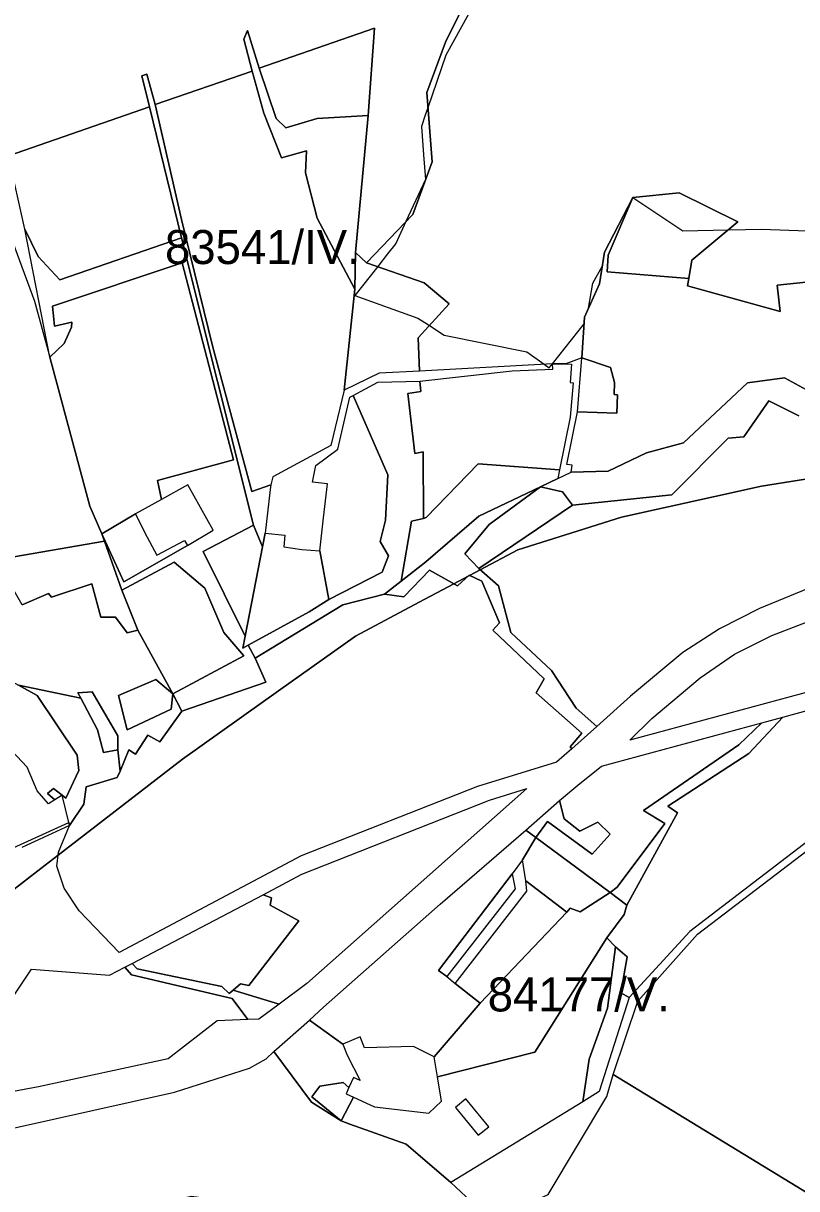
# Model space of a CAD drawing. Extents: x -477304 to -465429, y -1159113 to -1149210.
# Drawn here: x -466202 to -465861, y -1152836 to -1152322 of the extents above; entities that cross this region are included whole.
import ezdxf

# ---------------------------------------------------------------- set-up
doc = ezdxf.new("R2010")
doc.units = 0
for name, color, linetype in [('BPEJ_s', 7, 'Continuous'), ('PUPFL_s', 7, 'Continuous'), ('trav_porost_s', 7, 'Continuous'), ('voda_s', 7, 'Continuous'), ('zahrada_s', 7, 'Continuous')]:
    doc.layers.add(name, color=color, linetype=linetype)

msp = doc.modelspace()

# ---------------------------------------------------------------- linework, layer by layer
at = {"layer": 'BPEJ_s'}
for points in [[(-466002.44, -1152312.09), (-466015.55, -1152335.74), (-466023.51, -1152358.96), (-466024.64, -1152362.27), (-466026.34, -1152367.23), (-466025.38, -1152379.73), (-466024.55, -1152390.62), (-466033.15, -1152409.18), (-466037.66, -1152418.9), (-466041.24, -1152423.46), (-466045.63, -1152429.05), (-466055.65, -1152441.78), (-466027.89, -1152451.81), (-466024.83, -1152453.77), (-466022.83, -1152455.06), (-466016.32, -1152459.26), (-465979.82, -1152466.72), (-465972.26, -1152472.09), (-465970.05, -1152473.66), (-465968.63, -1152471.89), (-465954.59, -1152454.34), (-465954.4, -1152451.42), (-465952.63, -1152447.39), (-465950.77, -1152436.38), (-465946.58, -1152428.69), (-465945.57, -1152422.66), (-465933.13, -1152398.64), (-465911.09, -1152413.32), (-465891.06, -1152412.89), (-465883.51, -1152412.73), (-465876.35, -1152412.58), (-465828.08, -1152414.37)], [(-466002.44, -1152312.09), (-466015.55, -1152335.74), (-466023.51, -1152358.96), (-466024.64, -1152362.27), (-466026.34, -1152367.23), (-466025.38, -1152379.73), (-466024.55, -1152390.62), (-466033.15, -1152409.18), (-466037.66, -1152418.9), (-466041.24, -1152423.46), (-466045.63, -1152429.05), (-466055.65, -1152441.78), (-466027.89, -1152451.81), (-466024.83, -1152453.77), (-466022.83, -1152455.06), (-466016.32, -1152459.26), (-465979.82, -1152466.72), (-465972.26, -1152472.09), (-465970.05, -1152473.66), (-465968.63, -1152471.89), (-465954.59, -1152454.34), (-465954.4, -1152451.42), (-465952.63, -1152447.39), (-465950.77, -1152436.38), (-465946.58, -1152428.69), (-465945.57, -1152422.66), (-465933.13, -1152398.64), (-465911.09, -1152413.32), (-465891.06, -1152412.89), (-465883.51, -1152412.73), (-465876.35, -1152412.58), (-465828.08, -1152414.37)], [(-465843.26, -1152520.54), (-465876.35, -1152525.89), (-465938.19, -1152539.6), (-465962.83, -1152547.33), (-465983.91, -1152553.95), (-466000.38, -1152562.74), (-466005.09, -1152565.25), (-466005.71, -1152565.58), (-466012.09, -1152568.98), (-466027.31, -1152577.1), (-466055.41, -1152592.09), (-466089.33, -1152616.17), (-466131.74, -1152646.27), (-466158.2, -1152666.72), (-466186.53, -1152688.61), (-466194.15, -1152694.49), (-466208.6, -1152705.66)], [(-466208.6, -1152705.66), (-466194.15, -1152694.49), (-466186.53, -1152688.61), (-466158.2, -1152666.72), (-466131.74, -1152646.27), (-466089.33, -1152616.17), (-466055.41, -1152592.09), (-466027.31, -1152577.1), (-466012.09, -1152568.98), (-466005.71, -1152565.58), (-466005.09, -1152565.25), (-466000.38, -1152562.74), (-465983.91, -1152553.95), (-465962.83, -1152547.33), (-465938.19, -1152539.6), (-465876.35, -1152525.89), (-465843.26, -1152520.54)]]:
    msp.add_lwpolyline(points, dxfattribs=at)
at = {"layer": 'PUPFL_s'}
for points in [[(-466000.17, -1152298.42), (-466015.71, -1152330.07), (-466024.03, -1152352.29), (-466021.65, -1152382.8), (-466030.2, -1152406.1), (-466050.52, -1152427.32), (-466055.47, -1152422.78), (-466049.9, -1152362.44), (-466047.05, -1152323.9), (-466097.89, -1152341.52), (-466103.07, -1152324.97), (-466104.68, -1152328.72), (-466100.95, -1152342.84), (-466143.75, -1152357.61), (-466147.34, -1152344.24), (-466149.56, -1152344.94), (-466146.18, -1152358.65), (-466208.35, -1152380.17), (-466212.14, -1152363.37), (-466217.75, -1152333.11), (-466227.06, -1152293.82)], [(-465841.17, -1152434.35), (-465869.57, -1152437.29), (-465868.13, -1152448.84), (-465909.07, -1152437.49), (-465908.46, -1152434.34), (-465907.06, -1152426.21), (-465886.78, -1152409.33), (-465912.75, -1152396.53), (-465933.13, -1152398.64), (-465945.57, -1152422.66), (-465947.9, -1152436.61), (-465954.4, -1152451.42), (-465955.58, -1152469.3), (-465962.72, -1152471.9), (-465968.49, -1152471.88), (-466027.15, -1152475.11), (-466027.74, -1152460.46), (-466014.07, -1152445.44), (-466025.15, -1152436.28), (-466050.52, -1152427.32), (-466030.2, -1152406.1), (-466021.65, -1152382.8), (-466024.03, -1152352.29), (-466015.71, -1152330.07), (-466000.17, -1152298.42)], [(-465859.94, -1152494.84), (-465873.22, -1152488.24), (-465884.22, -1152504.21), (-465891.06, -1152504.71), (-465915.88, -1152529.72), (-465959.71, -1152534.34), (-465964.16, -1152528.36), (-465973.8, -1152526.21), (-465966.24, -1152522.59), (-465960.27, -1152519.73), (-465944.03, -1152519.24), (-465927.1, -1152511.19), (-465910.76, -1152506.77), (-465882.53, -1152480.28), (-465866.33, -1152478.13), (-465827.52, -1152499.36)]]:
    msp.add_lwpolyline(points, dxfattribs=at)
for points in [[(-466077.02, -1152378.04), (-466088.01, -1152381.06), (-466095.85, -1152361.33), (-466100.95, -1152342.84), (-466104.68, -1152328.72), (-466103.07, -1152324.97), (-466097.89, -1152341.52), (-466090.45, -1152363.76), (-466086.18, -1152367.77), (-466072.24, -1152363.76), (-466049.9, -1152362.44), (-466055.47, -1152422.78), (-466055.69, -1152439), (-466072.32, -1152407.68), (-466077.52, -1152387.7)], [(-466097.89, -1152341.52), (-466047.05, -1152323.9), (-466049.9, -1152362.44), (-466072.24, -1152363.76), (-466086.18, -1152367.77), (-466090.45, -1152363.76)], [(-465908.46, -1152434.34), (-465944.41, -1152431.37), (-465943.95, -1152424.08), (-465933.13, -1152398.64), (-465912.75, -1152396.53), (-465886.78, -1152409.33), (-465907.06, -1152426.21)], [(-466027.15, -1152475.11), (-466044.99, -1152476.1), (-466060.48, -1152483.49), (-466055.69, -1152439), (-466055.47, -1152422.78), (-466050.52, -1152427.32), (-466025.15, -1152436.28), (-466014.07, -1152445.44), (-466027.74, -1152460.46)], [(-465960.79, -1152640.82), (-465955.68, -1152634.88), (-465975.74, -1152617.01), (-465972.22, -1152610.86), (-465994.84, -1152589.39), (-465992, -1152586.26), (-465999.73, -1152567.81), (-466005.26, -1152565.17), (-466010.46, -1152569.91), (-466022.73, -1152562.9), (-466034.04, -1152574.74), (-466042.7, -1152573.51), (-466035.35, -1152567.78), (-466024.36, -1152559.23), (-466001.01, -1152539.21), (-465973.8, -1152526.21), (-465996.51, -1152542.88), (-466007.17, -1152555.8), (-466001.02, -1152562.16), (-465992.37, -1152569.91), (-465986.95, -1152590.43), (-465969.02, -1152607.18), (-465958.11, -1152623.81), (-465949.06, -1152631.89), (-465960.06, -1152641.73)], [(-465959.71, -1152534.34), (-466001.02, -1152562.16), (-466007.17, -1152555.8), (-465996.51, -1152542.88), (-465973.8, -1152526.21), (-465964.16, -1152528.36)], [(-465688.87, -1152725.33), (-465700.39, -1152781.72), (-465694.45, -1152808.35), (-465666.19, -1152879.22), (-465632.2, -1152943.72), (-465613.93, -1152985.76), (-465724.48, -1152918.21), (-465835.1, -1152850.63), (-465941.88, -1152785.39), (-465930.89, -1152753.07), (-465904.66, -1152723.45), (-465830.34, -1152666.73), (-465773.71, -1152640.86), (-465715.6, -1152618.06), (-465671.93, -1152583.34), (-465656.02, -1152570.93), (-465642.64, -1152565.78), (-465644.79, -1152586.83), (-465673.75, -1152674.32)], [(-465866.99, -1152627.79), (-465837.57, -1152619.69), (-465765.68, -1152600.58), (-465747.16, -1152595.82), (-465692.49, -1152581.47), (-465662.9, -1152572.65), (-465717.32, -1152615.97), (-465763.14, -1152633.92), (-465782.25, -1152641.6), (-465832.18, -1152664.33), (-465908.04, -1152722.41), (-465934.75, -1152751.43), (-465938.39, -1152749.35), (-465935.65, -1152733.47), (-465940.83, -1152729.17), (-465944.55, -1152725.21), (-465936.93, -1152714.88), (-465935.75, -1152710.67), (-465913.41, -1152670.01), (-465917.69, -1152667.05), (-465882.01, -1152643.89)], [(-466225.25, -1152796.48), (-466235.61, -1152798.17), (-466231.36, -1152783.37), (-466217.34, -1152767.29), (-466198.29, -1152739.03), (-466163.85, -1152741.67), (-466157.05, -1152738.1), (-466154.1, -1152741.51), (-466109.75, -1152751.89), (-466102.82, -1152761.16), (-466116.37, -1152761.71), (-466137.95, -1152778.48), (-466195.12, -1152790.89)], [(-466235.22, -1152833.93), (-466237.53, -1152815.26), (-466223, -1152812.72), (-466135.27, -1152793.26), (-466102.08, -1152782.62), (-466094.85, -1152778.44), (-466091.37, -1152775.31), (-466074.83, -1152797.65), (-466061.77, -1152805.9), (-466057.86, -1152807.36), (-466033.08, -1152816.14), (-466013.36, -1152833.01), (-466000.13, -1152845.39), (-466059.25, -1152848.51), (-466127.71, -1152839.24), (-466194.49, -1152853.7), (-466206.64, -1152851.56), (-466233.68, -1152837.39)], [(-465941.88, -1152785.39), (-465835.1, -1152850.63), (-465724.48, -1152918.21), (-465613.93, -1152985.76), (-465662.29, -1152968.4), (-465723.96, -1152948.73), (-465804.54, -1152924.03), (-465929.48, -1152887.19), (-465973.61, -1152866.02), (-465980.06, -1152862.27), (-465994.18, -1152849.34), (-465970.51, -1152838.3), (-465944.67, -1152795.08)]]:
    msp.add_lwpolyline(points, close=True, dxfattribs=at)
at = {"layer": 'trav_porost_s'}
for points in [[(-466093.03, -1152527.4), (-466095.23, -1152546.68), (-466096.4, -1152552.68), (-466100.45, -1152543.17), (-466132.05, -1152416.43), (-466146.18, -1152358.65), (-466149.56, -1152344.94), (-466147.34, -1152344.24), (-466143.75, -1152357.61), (-466132.11, -1152408.25), (-466118.27, -1152464.55), (-466101.07, -1152528.19), (-466092.7, -1152525.3)], [(-466077.52, -1152387.7), (-466072.32, -1152407.68), (-466055.69, -1152439), (-466060.48, -1152483.49), (-466066.32, -1152507.92), (-466091.83, -1152521.75), (-466092.7, -1152525.3), (-466101.07, -1152528.19), (-466118.27, -1152464.55), (-466132.11, -1152408.25), (-466143.75, -1152357.61), (-466100.95, -1152342.84), (-466095.85, -1152361.33), (-466088.01, -1152381.06), (-466077.02, -1152378.04)], [(-466208.35, -1152380.17), (-466146.18, -1152358.65), (-466132.05, -1152416.43), (-466185.76, -1152434.82), (-466195.25, -1152424.58), (-466201.19, -1152412.61)], [(-466207.3, -1152398.91), (-466212.41, -1152402.87), (-466196.92, -1152444.27), (-466190.22, -1152469.07), (-466172.6, -1152534.77), (-466167.19, -1152546.87), (-466166.02, -1152550.18), (-466213.82, -1152558.42), (-466218.81, -1152559.02), (-466234.11, -1152523.69), (-466254.02, -1152527.13), (-466260.78, -1152496.76), (-466268.62, -1152455.9), (-466275.93, -1152411.8), (-466280.38, -1152384.92), (-466212.14, -1152363.37), (-466216.31, -1152370.6)], [(-466142.69, -1152523.43), (-466109.14, -1152514.26), (-466131.8, -1152427.35), (-466188.94, -1152446.45), (-466188.05, -1152455.37), (-466180.46, -1152453.63), (-466180.63, -1152455.78), (-466183.84, -1152463.04), (-466190.22, -1152469.07), (-466201.19, -1152412.61), (-466195.25, -1152424.58), (-466185.76, -1152434.82), (-466132.05, -1152416.43), (-466100.45, -1152543.17), (-466122.56, -1152554.73), (-466104.08, -1152592.11), (-466105.11, -1152597.4), (-466102.71, -1152596.08), (-466099.59, -1152601.78), (-466094.92, -1152612.38), (-466131.91, -1152625.14), (-466135.91, -1152617.54), (-466104.66, -1152600.7), (-466113.51, -1152590.51), (-466121.82, -1152570.95), (-466135.29, -1152559.43), (-466158.41, -1152571.77), (-466166.02, -1152550.18), (-466167.19, -1152546.87), (-466157.56, -1152568.04), (-466129.48, -1152552.03), (-466118.18, -1152545.34), (-466129.38, -1152525.28), (-466140.9, -1152531.76)], [(-466142.69, -1152523.43), (-466140.9, -1152531.76), (-466152.34, -1152538.08), (-466167.19, -1152546.87), (-466172.6, -1152534.77), (-466190.22, -1152469.07), (-466183.84, -1152463.04), (-466180.63, -1152455.78), (-466180.46, -1152453.63), (-466188.05, -1152455.37), (-466188.94, -1152446.45), (-466131.8, -1152427.35), (-466109.14, -1152514.26)], [(-465943.02, -1152473.61), (-465941.19, -1152480.13), (-465941.33, -1152485.52), (-465939.94, -1152485.56), (-465940.15, -1152493.64), (-465957.5, -1152493.19), (-465955.58, -1152469.3)], [(-466026.56, -1152484.18), (-466027.05, -1152479.62), (-465986.28, -1152474.97), (-465968.38, -1152474.29), (-465968.49, -1152471.88), (-465962.72, -1152471.9), (-465960.13, -1152472.08), (-465960.8, -1152480.23), (-465959.46, -1152480.28), (-465960.7, -1152495.46), (-465965.44, -1152518.66), (-466001.27, -1152516.12), (-466024.23, -1152539.73), (-466025.36, -1152540.14), (-466025.59, -1152510.8), (-466029.26, -1152511.54), (-466032.33, -1152485.04)], [(-466042.23, -1152540.92), (-466041.18, -1152520.87), (-466056.47, -1152485.95), (-466045.54, -1152480.01), (-466027.05, -1152479.62), (-466026.56, -1152484.18), (-466032.33, -1152485.04), (-466029.26, -1152511.54), (-466025.59, -1152510.8), (-466025.36, -1152540.14), (-466030.78, -1152541.31), (-466035.35, -1152567.78), (-466042.7, -1152573.51), (-466061.03, -1152578.25), (-466099.59, -1152601.78), (-466102.71, -1152596.08), (-466075.79, -1152581.29), (-466067.21, -1152575.84), (-466043.72, -1152563.91), (-466040.89, -1152556.65), (-466044.48, -1152550.29)], [(-466040.89, -1152556.65), (-466043.72, -1152563.91), (-466067.21, -1152575.84), (-466071.17, -1152554.46), (-466070.3, -1152546.46), (-466069.47, -1152539.92), (-466068.92, -1152534.86), (-466067.71, -1152524.94), (-466074.36, -1152524.13), (-466072.84, -1152516.74), (-466063.23, -1152509.6), (-466057.85, -1152486.69), (-466056.47, -1152485.95), (-466041.18, -1152520.87), (-466042.23, -1152540.92), (-466044.48, -1152550.29)], [(-466001.27, -1152516.12), (-465965.44, -1152518.66), (-465966.24, -1152522.59), (-465973.8, -1152526.21), (-466001.01, -1152539.21), (-466024.36, -1152559.23), (-466035.35, -1152567.78), (-466030.78, -1152541.31), (-466025.36, -1152540.14), (-466024.23, -1152539.73)], [(-465792.06, -1152569.43), (-465687.55, -1152533.17), (-465684.4, -1152570.38), (-465934.5, -1152637.95), (-465924.72, -1152628.37), (-465903.45, -1152610.39), (-465888.39, -1152600.07), (-465871.88, -1152591.78), (-465848.98, -1152583.02), (-465794.87, -1152562.96)], [(-466100.45, -1152543.17), (-466096.4, -1152552.68), (-466104.08, -1152592.11), (-466122.56, -1152554.73)], [(-466071.17, -1152554.46), (-466067.21, -1152575.84), (-466075.79, -1152581.29), (-466102.71, -1152596.08), (-466105.11, -1152597.4), (-466104.08, -1152592.11), (-466096.4, -1152552.68), (-466095.23, -1152546.68), (-466086.51, -1152547.45), (-466086.98, -1152552.62), (-466079.1, -1152553.78)], [(-466156.05, -1152590.66), (-466161.25, -1152583.68), (-466167.72, -1152583.68), (-466171.66, -1152569.03), (-466189.44, -1152574.89), (-466190.81, -1152573.24), (-466202.42, -1152578.32), (-466213.82, -1152558.42), (-466166.02, -1152550.18), (-466158.41, -1152571.77), (-466151.38, -1152589.48)], [(-465992, -1152586.26), (-465994.84, -1152589.39), (-465972.22, -1152610.86), (-465975.74, -1152617.01), (-465955.68, -1152634.88), (-465960.79, -1152640.82), (-465960.06, -1152641.73), (-465966.74, -1152647.7), (-466001.68, -1152658.42), (-466079.33, -1152689.04), (-466159.6, -1152731.63), (-466177.21, -1152713.28), (-466183.88, -1152703.23), (-466187.06, -1152693.56), (-466186.4, -1152687.34), (-466181.5, -1152675.55), (-466175.13, -1152666.18), (-466174.1, -1152658.47), (-466160.46, -1152654.46), (-466159.1, -1152651.57), (-466155.27, -1152642.25), (-466152.38, -1152644.06), (-466146.93, -1152635.68), (-466141.65, -1152638.74), (-466131.91, -1152625.14), (-466094.92, -1152612.38), (-466099.59, -1152601.78), (-466061.03, -1152578.25), (-466042.7, -1152573.51), (-466034.04, -1152574.74), (-466022.73, -1152562.9), (-466010.46, -1152569.91), (-466005.26, -1152565.17), (-465999.73, -1152567.81)], [(-466113.51, -1152590.51), (-466104.66, -1152600.7), (-466135.91, -1152617.54), (-466151.38, -1152589.48), (-466158.41, -1152571.77), (-466135.29, -1152559.43), (-466121.82, -1152570.95)], [(-466183.16, -1152663.51), (-466184.74, -1152662.24), (-466188.49, -1152659.2), (-466191.21, -1152661.43), (-466188.04, -1152664.31), (-466190.7, -1152665.98), (-466195.82, -1152660.32), (-466200.21, -1152649.8), (-466214.01, -1152635.31), (-466227.2, -1152631.34), (-466232.97, -1152614.05), (-466222.18, -1152609.86), (-466215.59, -1152607.29), (-466203.99, -1152613.71), (-466195.73, -1152618.28), (-466178.16, -1152644.58), (-466177.43, -1152651.35)], [(-466166.53, -1152643.4), (-466160.13, -1152642.2), (-466159.1, -1152651.57), (-466160.46, -1152654.46), (-466174.1, -1152658.47), (-466175.13, -1152666.18), (-466181.5, -1152675.55), (-466181.81, -1152674.29), (-466184.74, -1152662.24), (-466183.16, -1152663.51), (-466177.43, -1152651.35), (-466178.16, -1152644.58), (-466195.73, -1152618.28), (-466203.99, -1152613.71), (-466176.56, -1152619.39), (-466169.17, -1152633.37)], [(-466156.15, -1152633.41), (-466159.97, -1152618.23), (-466143.47, -1152611.21), (-466135.91, -1152617.54), (-466136.74, -1152624.21)], [(-466160.18, -1152635.97), (-466160.13, -1152642.2), (-466166.53, -1152643.4), (-466169.17, -1152633.37), (-466176.56, -1152619.39), (-466177.77, -1152617.11), (-466171.58, -1152616.62)], [(-465970.71, -1152673.8), (-465951.04, -1152688.18), (-465943.09, -1152679.45), (-465948.57, -1152674.13), (-465956.52, -1152678.13), (-465963.38, -1152672.65), (-465965.49, -1152664.63), (-465957.41, -1152657.75), (-465946.92, -1152649.38), (-465876.27, -1152630.34), (-465886.43, -1152640.06), (-465928.44, -1152668.98), (-465918.97, -1152674.71), (-465940.06, -1152702.79), (-465943.09, -1152705.12), (-465975.91, -1152680.95)], [(-465882.01, -1152643.89), (-465917.69, -1152667.05), (-465913.41, -1152670.01), (-465935.75, -1152710.67), (-465943.09, -1152705.12), (-465940.06, -1152702.79), (-465918.97, -1152674.71), (-465928.44, -1152668.98), (-465886.43, -1152640.06), (-465876.27, -1152630.34), (-465866.99, -1152627.79)], [(-466188.04, -1152664.31), (-466191.21, -1152661.43), (-466188.49, -1152659.2), (-466184.74, -1152662.24)], [(-466092.5, -1152707.53), (-466096.19, -1152706.1), (-466079.06, -1152697.1), (-465996.34, -1152664.46), (-465979.86, -1152659.33), (-466029.05, -1152702.96), (-466076.8, -1152745.31), (-466089.08, -1152754.35), (-466109.38, -1152748.21), (-466106.16, -1152745.42), (-466102.39, -1152746.18), (-466080.35, -1152717.64), (-466092.98, -1152710.76)], [(-465963.38, -1152672.65), (-465956.52, -1152678.13), (-465948.57, -1152674.13), (-465943.09, -1152679.45), (-465951.04, -1152688.18), (-465970.71, -1152673.8), (-465975.91, -1152680.95), (-465980.29, -1152677.61), (-465965.49, -1152664.63)], [(-466011.4, -1152745.32), (-466000.48, -1152753.96), (-466020.68, -1152777.63), (-466029.87, -1152773.02), (-466051.38, -1152773.7), (-466053.36, -1152768.86), (-466061.02, -1152771.99), (-466075.74, -1152761.41), (-466069.55, -1152755.69), (-466018.02, -1152710.36), (-465980.29, -1152677.61), (-465975.91, -1152680.95), (-465981.84, -1152690.74), (-465986.34, -1152696.88), (-466018.76, -1152739.6), (-466015.19, -1152742.17)], [(-465956.42, -1152713.63), (-465960.77, -1152712.06), (-465962.2, -1152713.78), (-465980.36, -1152700.05), (-465981.84, -1152690.74), (-465975.91, -1152680.95), (-465943.09, -1152705.12)], [(-465986.34, -1152696.88), (-465985.02, -1152703.47), (-466015.19, -1152742.17), (-466018.76, -1152739.6)], [(-465980.36, -1152700.05), (-465962.2, -1152713.78), (-466000.48, -1152753.96), (-466011.4, -1152745.32), (-465979.89, -1152704.62)], [(-466151.73, -1152738.87), (-466153.92, -1152736.45), (-466096.19, -1152706.1), (-466092.5, -1152707.53), (-466092.98, -1152710.76), (-466080.35, -1152717.64), (-466102.39, -1152746.18), (-466106.16, -1152745.42), (-466109.38, -1152748.21), (-466111.09, -1152749.65), (-466114.32, -1152746.56)], [(-465943.09, -1152705.12), (-465935.75, -1152710.67), (-465936.93, -1152714.88), (-465944.55, -1152725.21), (-465976.34, -1152775.57), (-466019.24, -1152786.45), (-466020.68, -1152777.63), (-466000.48, -1152753.96), (-465962.2, -1152713.78), (-465960.77, -1152712.06), (-465956.42, -1152713.63)], [(-466056.34, -1152795.42), (-466047.05, -1152799.64), (-466023.07, -1152802.5), (-466017.49, -1152797.12), (-466019.24, -1152786.45), (-465976.34, -1152775.57), (-465944.55, -1152725.21), (-465940.83, -1152729.17), (-465944.24, -1152756.12), (-465952.38, -1152778.72), (-465955.14, -1152797.47), (-466013.36, -1152833.01), (-466033.08, -1152816.14), (-466057.86, -1152807.36), (-466061.77, -1152805.9)], [(-465944.24, -1152756.12), (-465940.83, -1152729.17), (-465935.65, -1152733.47), (-465938.39, -1152749.35), (-465934.75, -1152751.43), (-465947.99, -1152792.93), (-465955.14, -1152797.47), (-465952.38, -1152778.72)], [(-466157.05, -1152738.1), (-466153.92, -1152736.45), (-466151.73, -1152738.87), (-466114.32, -1152746.56), (-466111.09, -1152749.65), (-466109.38, -1152748.21), (-466089.08, -1152754.35), (-466098.07, -1152760.97), (-466102.82, -1152761.16), (-466109.75, -1152751.89), (-466154.1, -1152741.51)], [(-466074.66, -1152795.23), (-466061.77, -1152805.9), (-466074.83, -1152797.65), (-466091.37, -1152775.31), (-466075.74, -1152761.41), (-466061.02, -1152771.99), (-466059.04, -1152776.83), (-466053.41, -1152788.1), (-466056.31, -1152786.78), (-466058.28, -1152791.11), (-466060.78, -1152788.97), (-466071.12, -1152790.57)], [(-466058.28, -1152791.11), (-466059.57, -1152793.95), (-466056.34, -1152795.42), (-466061.77, -1152805.9), (-466074.66, -1152795.23), (-466071.12, -1152790.57), (-466060.78, -1152788.97)], [(-466001.28, -1152812.22), (-465996.69, -1152808.45), (-466006.74, -1152796.22), (-466011.33, -1152799.99)]]:
    msp.add_lwpolyline(points, close=True, dxfattribs=at)
for points in [[(-465827.52, -1152499.36), (-465866.33, -1152478.13), (-465882.53, -1152480.28), (-465910.76, -1152506.77), (-465927.1, -1152511.19), (-465944.03, -1152519.24), (-465960.27, -1152519.73), (-465959.89, -1152516.64), (-465962.29, -1152516.31), (-465957.5, -1152493.19), (-465940.15, -1152493.64), (-465939.94, -1152485.56), (-465941.33, -1152485.52), (-465941.19, -1152480.13), (-465943.02, -1152473.61), (-465955.58, -1152469.3), (-465954.4, -1152451.42), (-465947.9, -1152436.61), (-465945.57, -1152422.66), (-465933.13, -1152398.64), (-465943.95, -1152424.08), (-465944.41, -1152431.37), (-465908.46, -1152434.34), (-465909.07, -1152437.49), (-465868.13, -1152448.84), (-465869.57, -1152437.29), (-465841.17, -1152434.35)], [(-465853.35, -1152570.08), (-465877.25, -1152579.87), (-465894.87, -1152588.85), (-465911.13, -1152599.34), (-465934.15, -1152618.56), (-465949.06, -1152631.89), (-465958.11, -1152623.81), (-465969.02, -1152607.18), (-465986.95, -1152590.43), (-465992.37, -1152569.91), (-466001.02, -1152562.16), (-465959.71, -1152534.34), (-465915.88, -1152529.72), (-465891.06, -1152504.71), (-465884.22, -1152504.21), (-465873.22, -1152488.24), (-465859.94, -1152494.84)], [(-466202.42, -1152578.32), (-466190.81, -1152573.24), (-466189.44, -1152574.89), (-466171.66, -1152569.03), (-466167.72, -1152583.68), (-466161.25, -1152583.68), (-466156.05, -1152590.66), (-466151.38, -1152589.48), (-466135.91, -1152617.54), (-466143.47, -1152611.21), (-466159.97, -1152618.23), (-466156.15, -1152633.41), (-466136.74, -1152624.21), (-466135.91, -1152617.54), (-466131.91, -1152625.14), (-466141.65, -1152638.74), (-466146.93, -1152635.68), (-466152.38, -1152644.06), (-466155.27, -1152642.25), (-466159.1, -1152651.57), (-466160.13, -1152642.2), (-466160.18, -1152635.97), (-466171.58, -1152616.62), (-466177.77, -1152617.11), (-466176.56, -1152619.39), (-466203.99, -1152613.71)]]:
    msp.add_lwpolyline(points, dxfattribs=at)
at = {"layer": 'voda_s'}
msp.add_lwpolyline([(-466216.51, -1152690.07), (-466181.81, -1152674.29), (-466181.5, -1152675.55), (-466202.53, -1152685.36)], dxfattribs=at)
at = {"layer": 'zahrada_s'}
msp.add_lwpolyline([(-466130.84, -1152549.8), (-466129.48, -1152552.03), (-466157.56, -1152568.04), (-466167.19, -1152546.87), (-466152.34, -1152538.08), (-466148.36, -1152546.44), (-466142.98, -1152556.37)], close=True, dxfattribs=at)

# ---------------------------------------------------------------- texts
at = {"layer": 'BPEJ_s'}
for s, p in [('83541/IV.', (-466139.41, -1152427.93)), ('84177/V.', (-465997.12, -1152757.61))]:
    msp.add_text(s, height=15, dxfattribs=at).set_placement(p)

doc.saveas('drawing.dxf')
